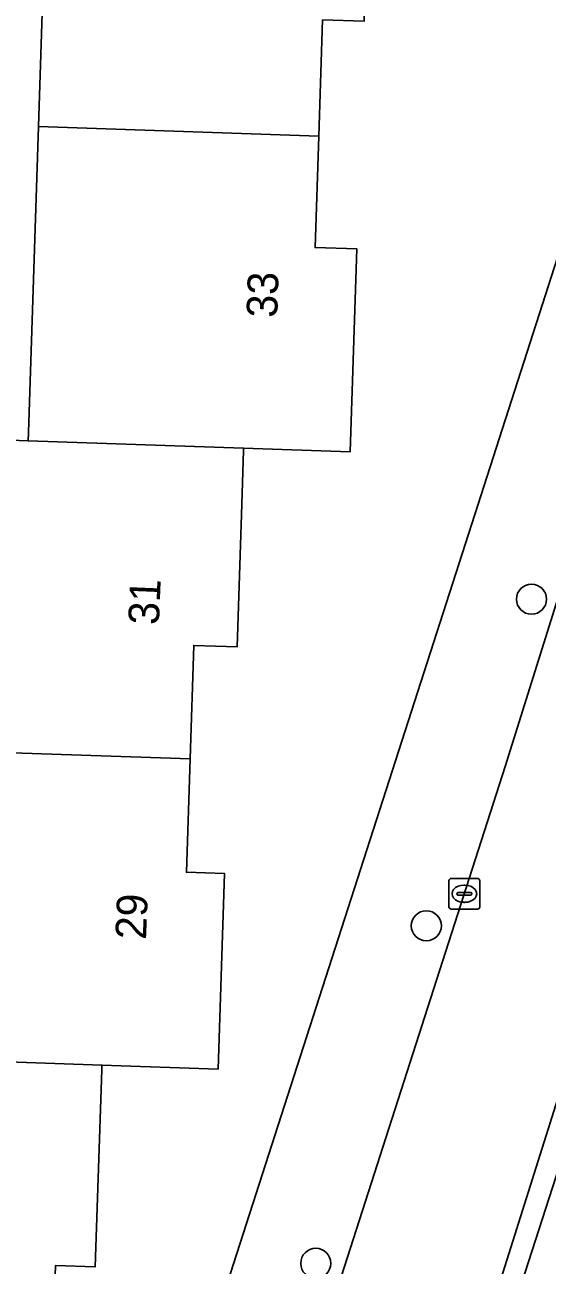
# Model space of a CAD drawing. Extents: x 158455 to 159797, y 387218 to 388672.
# Drawn here: x 159430.53 to 159447.54, y 387725.56 to 387765.95 of the extents above; entities that cross this region are included whole.
import ezdxf

# ---------------------------------------------------------------- set-up
doc = ezdxf.new("R2010")
doc.units = 0
for name, color, linetype in [('IMGEO_Boom', 7, 'Continuous'), ('IMGEO_Erf', 7, 'Continuous'), ('IMGEO_Kolk', 7, 'Continuous'), ('IMGEO_Pand', 7, 'Continuous'), ('IMGEO_Pand_nummerreeks', 7, 'Continuous'), ('IMGEO_Rijbaan_lokaal_open', 7, 'Continuous'), ('IMGEO_Voetpad_open', 7, 'Continuous')]:
    doc.layers.add(name, color=color, linetype=linetype)

msp = doc.modelspace()

# ---------------------------------------------------------------- linework, layer by layer
at = {"layer": 'IMGEO_Boom'}
for centre in [(159447.027, 387747.247), (159443.604, 387736.613), (159440.004, 387725.624)]:
    msp.add_circle(centre, 0.489, dxfattribs=at)
at = {"layer": 'IMGEO_Erf'}
for points in [[(159436.405, 387722.741), (159445.18, 387750), (159449.774, 387764.272), (159450.561, 387787.974)], [(159422.175, 387722.061), (159422.301, 387725.894), (159418.773, 387726.016), (159418.988, 387732.562), (159426.295, 387732.311), (159426.361, 387735.862), (159426.574, 387742.368), (159426.793, 387749.028), (159426.953, 387749.025), (159426.985, 387750), (159427.067, 387752.528), (159430.644, 387752.405), (159430.653, 387752.672), (159430.98, 387762.637), (159431.2, 387769.355)], [(159440.226, 387766.104), (159440.102, 387762.323), (159439.983, 387758.692), (159441.345, 387758.648), (159441.129, 387752.045), (159437.658, 387752.164), (159437.655, 387752.076), (159437.587, 387750), (159437.445, 387745.692), (159436.036, 387745.739), (159435.915, 387742.048), (159435.794, 387738.354), (159437.036, 387738.313), (159436.827, 387731.949), (159433.045, 387732.079), (159433.04, 387731.929), (159432.83, 387725.513)], [(159455.159, 387751.171), (159454.781, 387750), (159442.218, 387711.093), (159524.065, 387708.839), (159524.491, 387720.38), (159531.549, 387720.12), (159536.134, 387735.247), (159536.306, 387735.285), (159537.303, 387738.648), (159539.092, 387744.686), (159539.446, 387745.879)]]:
    msp.add_lwpolyline(points, dxfattribs=at)
at = {"layer": 'IMGEO_Kolk'}
for p, q in [((159444.341, 387737.231), (159444.341, 387738.083)), ((159444.416, 387738.157), (159445.268, 387738.157)), ((159444.829, 387737.937), (159444.854, 387737.937)), ((159445.342, 387738.083), (159445.342, 387737.231)), ((159444.6, 387737.651), (159444.6, 387737.663)), ((159445.038, 387737.614), (159444.64, 387737.614)), ((159444.643, 387737.7), (159445.041, 387737.7)), ((159444.852, 387737.377), (159444.827, 387737.377)), ((159445.084, 387737.663), (159445.084, 387737.651)), ((159445.268, 387737.157), (159444.416, 387737.157))]:
    msp.add_line(p, q, dxfattribs=at)
for points in [[(159444.341, 387737.231), (159444.341, 387738.083)], [(159444.416, 387738.157), (159445.268, 387738.157)], [(159445.342, 387738.083), (159445.342, 387737.231)], [(159445.268, 387737.157), (159444.416, 387737.157)]]:
    msp.add_lwpolyline(points, dxfattribs=at)
for centre, radius, start, end in [((159444.418, 387738.081), 0.0765, 91.552, 178.448), ((159444.418, 387738.081), 0.0765, 91.552, 178.448), ((159445.266, 387738.081), 0.0765, 1.552, 88.448), ((159445.266, 387738.081), 0.0765, 1.552, 88.448), ((159444.64, 387737.66), 0.0403, 85.8775, 175.7526), ((159444.637, 387737.65), 0.0366, 178.938, 274.7102), ((159445.041, 387737.657), 0.043, 264.8664, 352.4533), ((159445.045, 387737.662), 0.0386, 1.7309, 96.639), ((159444.418, 387737.233), 0.0765, 181.552, 268.448), ((159444.418, 387737.233), 0.0765, 181.552, 268.448), ((159445.266, 387737.233), 0.0765, 271.552, 358.448), ((159445.266, 387737.233), 0.0765, 271.552, 358.448)]:
    msp.add_arc(centre, radius, start, end, dxfattribs=at)
for centre, major_axis, ratio, start_param, end_param in [((159444.828, 387737.657), (-0.387, 0.002), 0.722429, 4.712389, 7.853982), ((159444.853, 387737.657), (-0.39, 0.002), 0.717154, 1.570796, 4.712389)]:
    msp.add_ellipse(centre, major_axis=major_axis, ratio=ratio, start_param=start_param, end_param=end_param, dxfattribs=at)
at = {"layer": 'IMGEO_Pand'}
for points in [[(159441.789, 387772.489), (159431.397, 387772.846), (159431.354, 387769.35), (159431.2, 387769.355), (159430.98, 387762.637), (159440.102, 387762.323), (159440.226, 387766.104), (159441.579, 387766.06)], [(159441.345, 387758.648), (159439.983, 387758.692), (159440.102, 387762.323), (159430.98, 387762.637), (159430.653, 387752.672), (159430.644, 387752.405), (159437.658, 387752.164), (159441.129, 387752.045)], [(159437.587, 387750), (159437.655, 387752.076), (159437.658, 387752.164), (159430.644, 387752.405), (159427.067, 387752.528), (159426.985, 387750), (159426.953, 387749.025), (159426.793, 387749.028), (159426.574, 387742.368), (159435.915, 387742.048), (159436.036, 387745.739), (159437.445, 387745.692)], [(159437.036, 387738.313), (159435.794, 387738.354), (159435.915, 387742.048), (159426.574, 387742.368), (159426.361, 387735.862), (159426.295, 387732.311), (159433.045, 387732.079), (159436.827, 387731.949)], [(159433.04, 387731.929), (159433.045, 387732.079), (159426.295, 387732.311), (159418.988, 387732.562), (159418.773, 387726.016), (159422.301, 387725.894), (159422.175, 387722.061), (159431.411, 387721.759), (159431.536, 387725.556), (159432.83, 387725.513)]]:
    msp.add_lwpolyline(points, close=True, dxfattribs=at)
at = {"layer": 'IMGEO_Rijbaan_lokaal_open'}
msp.add_lwpolyline([(159450.311, 387754.993), (159448.745, 387750), (159446.172, 387741.8), (159439.386, 387720.687), (159444.189, 387719.262), (159448.399, 387732.608), (159453.938, 387750)], dxfattribs=at)
at = {"layer": 'IMGEO_Voetpad_open'}
for points in [[(159531.495, 387757.403), (159533.025, 387760.067), (159533.045, 387761.543), (159500, 387762.594), (159461.065, 387763.878), (159457.387, 387764), (159457.04, 387764.011), (159449.774, 387764.272), (159445.18, 387750), (159436.405, 387722.741)], [(159435.266, 387721.197), (159439.386, 387720.687), (159446.172, 387741.8), (159448.745, 387750), (159450.311, 387754.993)], [(159455.1, 387753.649), (159453.938, 387750), (159448.399, 387732.608), (159444.189, 387719.262), (159443.987, 387718.622)], [(159370.865, 387723.742), (159365.624, 387723.25), (159366.72, 387713.616), (159370.52, 387713.499), (159371.79, 387713.467), (159439.41, 387711.144), (159440.628, 387711.142), (159442.218, 387711.093), (159454.781, 387750), (159455.159, 387751.171)]]:
    msp.add_lwpolyline(points, dxfattribs=at)

# ---------------------------------------------------------------- texts
at = {"layer": 'IMGEO_Pand_nummerreeks'}
for s, rotation, p in [('33', 88.1496, (159438.748, 387756.4)), ('31', 87.6454, (159434.899, 387746.399)), ('29', 87.6454, (159434.479, 387736.151))]:
    msp.add_text(s, height=1, rotation=rotation, dxfattribs=at).set_placement(p)

doc.saveas('drawing.dxf')
